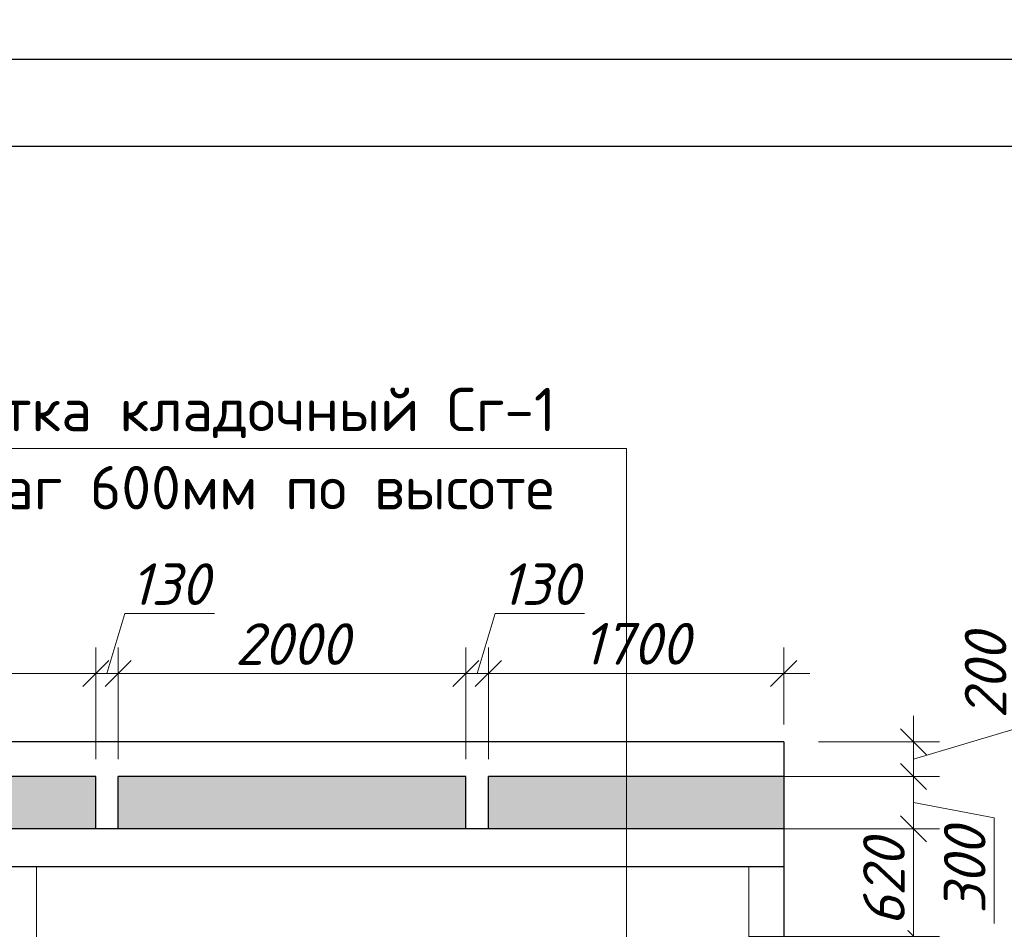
# Model space of a CAD drawing. Header units: millimetres. Extents: x 363306 to 7757304, y 1022887 to 1207196.
# Tile 279 of 656: x 1263857 to 1269524, y 1083667 to 1088906. Entities that reach past the tile are written whole.
import ezdxf

# ---------------------------------------------------------------- set-up
doc = ezdxf.new("R2010")
doc.units = ezdxf.units.MM
doc.linetypes.add('ACAD_ISO10W100', pattern=[18, 12, -3, 0, -3])
doc.layers.add('0 @ 100', color=7, linetype='Continuous')
doc.layers.add('O3SAD', color=1, linetype='Continuous')
doc.layers.add('окна', color=144, linetype='Continuous', lineweight=13)
doc.styles.add('Arial', font='arial.ttf')
doc.styles.add('iso', font='isocpeur.TTF')
doc.styles.get("Standard").update_dxf_attribs({"font": 'isocpeui.ttf'})
doc.styles.add('ГОСТ 2.304', font='isocpeui.ttf')
doc.dimstyles.new('Санжар', dxfattribs={"dimtxt": 240, "dimasz": 200, "dimexe": 200, "dimexo": 200, "dimgap": 50, "dimtad": 1, "dimdec": 0, "dimtxsty": 'Standard', "dimblk": 'OBLIQUE', "dimcen": 2.5, "dimdle": 200, "dimclrd": 152, "dimclre": 152, "dimclrt": 152, "dimadec": 0, "dimazin": 0, "dimtfac": 1, "dimtdec": 0, "dimtmove": 0, "dimatfit": 3, "dimldrblk": 'OBLIQUE', "dimfxl": 0, "dimlwd": 0, "dimlwe": 0, "dimarcsym": 0})

# ---------------------------------------------------------------- blocks, each defined once
blk = doc.blocks.new('_Oblique')
at = {"color": 0, "linetype": 'ByBlock', "lineweight": -2}
blk.add_line((-0.5, -0.5), (0.5, 0.5), dxfattribs=at)
blk = doc.blocks.new('*D849')
at = {"lineweight": 0, "transparency": 16777216}
for p, q in [((1269001.3, 1080796.8), (1269001.3, 1083776.8)), ((1268054.3, 1083626.8), (1269151.3, 1083626.8)), ((1268054.3, 1080946.8), (1269151.3, 1080946.8))]:
    blk.add_line(p, q, dxfattribs=at)
at = {"layer": 'Defpoints', "color": 0, "lineweight": 25, "transparency": 16777216}
for p in [(1267854.3, 1083626.8), (1269001.3, 1083626.8), (1267854.3, 1080946.8)]:
    blk.add_point(p, dxfattribs=at)
at = {"lineweight": 0, "transparency": 16777216, "xscale": 150, "yscale": 150, "zscale": 150}
for p, rotation in [((1269001.3, 1083626.8), 90), ((1269001.3, 1080946.8), 270)]:
    blk.add_blockref('_Oblique', p, dxfattribs=dict(at, rotation=rotation))
at = {"lineweight": 0, "transparency": 16777216, "insert": (1268831.3, 1082286.8), "char_height": 240, "attachment_point": 5, "rotation": 90, "bg_fill": 3, "box_fill_scale": 1.1, "bg_fill_color": 256, "bg_fill_true_color": 13158600, "bg_fill_transparency": 0}
blk.add_mtext('2680', dxfattribs=at)
blk = doc.blocks.new('*D850')
at = {"lineweight": 0, "transparency": 16777216}
for p, q in [((1269001.3, 1083476.8), (1269001.3, 1084396.8)), ((1268154.3, 1084246.8), (1269151.3, 1084246.8)), ((1268054.3, 1083626.8), (1269151.3, 1083626.8))]:
    blk.add_line(p, q, dxfattribs=at)
at = {"layer": 'Defpoints', "color": 0, "lineweight": 25, "transparency": 16777216}
for p in [(1267954.3, 1084246.8), (1269001.3, 1084246.8), (1267854.3, 1083626.8)]:
    blk.add_point(p, dxfattribs=at)
at = {"lineweight": 0, "transparency": 16777216, "xscale": 150, "yscale": 150, "zscale": 150}
for p, rotation in [((1269001.3, 1084246.8), 90), ((1269001.3, 1083626.8), 270)]:
    blk.add_blockref('_Oblique', p, dxfattribs=dict(at, rotation=rotation))
at = {"lineweight": 0, "transparency": 16777216, "insert": (1268831.3, 1083936.8), "char_height": 240, "attachment_point": 5, "rotation": 90, "bg_fill": 3, "box_fill_scale": 1.1, "bg_fill_color": 256, "bg_fill_true_color": 13158600, "bg_fill_transparency": 0}
blk.add_mtext('620', dxfattribs=at)
blk = doc.blocks.new('*D851')
at = {"lineweight": 0, "transparency": 16777216}
for p, q in [((1269001.3, 1084096.8), (1269001.3, 1084696.8)), ((1268154.3, 1084546.8), (1269151.3, 1084546.8)), ((1269001.3, 1084396.8), (1269466.3, 1084310.1)), ((1269466.3, 1084310.1), (1269466.3, 1083700.3)), ((1268154.3, 1084246.8), (1269151.3, 1084246.8))]:
    blk.add_line(p, q, dxfattribs=at)
at = {"layer": 'Defpoints', "color": 0, "lineweight": 25, "transparency": 16777216}
for p in [(1267954.3, 1084546.8), (1269001.3, 1084546.8), (1267954.3, 1084246.8)]:
    blk.add_point(p, dxfattribs=at)
at = {"lineweight": 0, "transparency": 16777216, "xscale": 150, "yscale": 150, "zscale": 150}
for p, rotation in [((1269001.3, 1084546.8), 90), ((1269001.3, 1084246.8), 270)]:
    blk.add_blockref('_Oblique', p, dxfattribs=dict(at, rotation=rotation))
at = {"lineweight": 0, "transparency": 16777216, "insert": (1269296.3, 1084005.2), "char_height": 240, "attachment_point": 5, "rotation": 90, "bg_fill": 3, "box_fill_scale": 1.1, "bg_fill_color": 256, "bg_fill_true_color": 13158600, "bg_fill_transparency": 0}
blk.add_mtext('300', dxfattribs=at)
blk = doc.blocks.new('*D852')
at = {"lineweight": 0, "transparency": 16777216}
for p, q in [((1269586.3, 1084822.3), (1269586.3, 1085432.1)), ((1269001.3, 1084396.8), (1269001.3, 1084896.8)), ((1269001.3, 1084646.8), (1269586.3, 1084822.3)), ((1268454.3, 1084746.8), (1269151.3, 1084746.8)), ((1268154.3, 1084546.8), (1269151.3, 1084546.8))]:
    blk.add_line(p, q, dxfattribs=at)
at = {"layer": 'Defpoints', "color": 0, "lineweight": 25, "transparency": 16777216}
for p in [(1268254.3, 1084746.8), (1269001.3, 1084746.8), (1267954.3, 1084546.8)]:
    blk.add_point(p, dxfattribs=at)
at = {"lineweight": 0, "transparency": 16777216, "xscale": 150, "yscale": 150, "zscale": 150}
for p, rotation in [((1269001.3, 1084746.8), 90), ((1269001.3, 1084546.8), 270)]:
    blk.add_blockref('_Oblique', p, dxfattribs=dict(at, rotation=rotation))
at = {"lineweight": 0, "transparency": 16777216, "insert": (1269416.3, 1085127.2), "char_height": 240, "attachment_point": 5, "rotation": 90, "bg_fill": 3, "box_fill_scale": 1.1, "bg_fill_color": 256, "bg_fill_true_color": 13158600, "bg_fill_transparency": 0}
blk.add_mtext('200', dxfattribs=at)
blk = doc.blocks.new('*D1009')
at = {"lineweight": 0, "transparency": 16777216}
for p, q in [((1262294.3, 1084646.8), (1262294.3, 1085290.2)), ((1264294.3, 1084646.8), (1264294.3, 1085290.2)), ((1262144.3, 1085140.2), (1264444.3, 1085140.2))]:
    blk.add_line(p, q, dxfattribs=at)
at = {"layer": 'Defpoints', "color": 0, "lineweight": 25, "transparency": 16777216}
for p in [(1264294.3, 1085140.2), (1262294.3, 1084546.8, 0), (1264294.3, 1084546.8, 0)]:
    blk.add_point(p, dxfattribs=at)
at = {"lineweight": 0, "transparency": 16777216, "xscale": 150, "yscale": 150, "zscale": 150, "rotation": 180}
blk.add_blockref('_Oblique', (1262294.3, 1085140.2), dxfattribs=at)
at = {"lineweight": 0, "transparency": 16777216, "xscale": 150, "yscale": 150, "zscale": 150}
blk.add_blockref('_Oblique', (1264294.3, 1085140.2), dxfattribs=at)
at = {"lineweight": 30, "transparency": 16777216, "insert": (1263294.3, 1085310.2), "char_height": 240, "attachment_point": 5, "bg_fill": 3, "box_fill_scale": 1.1, "bg_fill_color": 256, "bg_fill_true_color": 13158600, "bg_fill_transparency": 0}
blk.add_mtext('2000', dxfattribs=at)
blk = doc.blocks.new('*D1010')
at = {"lineweight": 0, "transparency": 16777216}
for p, q in [((1264359.3, 1085140.2), (1264462.8, 1085485.2)), ((1264462.8, 1085485.2), (1264978.4, 1085485.2)), ((1264294.3, 1084646.8), (1264294.3, 1085290.2)), ((1264424.3, 1084646.8), (1264424.3, 1085290.2)), ((1264144.3, 1085140.2), (1264574.3, 1085140.2))]:
    blk.add_line(p, q, dxfattribs=at)
at = {"layer": 'Defpoints', "color": 0, "lineweight": 25, "transparency": 16777216}
for p in [(1264424.3, 1085140.2), (1264294.3, 1084546.8, 0), (1264424.3, 1084546.8, 0)]:
    blk.add_point(p, dxfattribs=at)
at = {"lineweight": 0, "transparency": 16777216, "xscale": 150, "yscale": 150, "zscale": 150, "rotation": 180}
blk.add_blockref('_Oblique', (1264294.3, 1085140.2), dxfattribs=at)
at = {"lineweight": 0, "transparency": 16777216, "xscale": 150, "yscale": 150, "zscale": 150}
blk.add_blockref('_Oblique', (1264424.3, 1085140.2), dxfattribs=at)
at = {"lineweight": 30, "transparency": 16777216, "insert": (1264720.6, 1085655.2), "char_height": 240, "attachment_point": 5, "bg_fill": 3, "box_fill_scale": 1.1, "bg_fill_color": 256, "bg_fill_true_color": 13158600, "bg_fill_transparency": 0}
blk.add_mtext('130', dxfattribs=at)
blk = doc.blocks.new('*D1011')
at = {"lineweight": 0, "transparency": 16777216}
for p, q in [((1264424.3, 1084646.8), (1264424.3, 1085290.2)), ((1266424.3, 1084646.8), (1266424.3, 1085290.2)), ((1264274.3, 1085140.2), (1266574.3, 1085140.2))]:
    blk.add_line(p, q, dxfattribs=at)
at = {"layer": 'Defpoints', "color": 0, "lineweight": 25, "transparency": 16777216}
for p in [(1266424.3, 1085140.2), (1264424.3, 1084546.8, 0), (1266424.3, 1084546.8, 0)]:
    blk.add_point(p, dxfattribs=at)
at = {"lineweight": 0, "transparency": 16777216, "xscale": 150, "yscale": 150, "zscale": 150, "rotation": 180}
blk.add_blockref('_Oblique', (1264424.3, 1085140.2), dxfattribs=at)
at = {"lineweight": 0, "transparency": 16777216, "xscale": 150, "yscale": 150, "zscale": 150}
blk.add_blockref('_Oblique', (1266424.3, 1085140.2), dxfattribs=at)
at = {"lineweight": 30, "transparency": 16777216, "insert": (1265424.3, 1085310.2), "char_height": 240, "attachment_point": 5, "bg_fill": 3, "box_fill_scale": 1.1, "bg_fill_color": 256, "bg_fill_true_color": 13158600, "bg_fill_transparency": 0}
blk.add_mtext('2000', dxfattribs=at)
blk = doc.blocks.new('*D1012')
at = {"lineweight": 0, "transparency": 16777216}
for p, q in [((1266489.3, 1085140.2), (1266592.8, 1085485.2)), ((1266592.8, 1085485.2), (1267108.4, 1085485.2)), ((1266424.3, 1084646.8), (1266424.3, 1085290.2)), ((1266554.3, 1084646.8), (1266554.3, 1085290.2)), ((1266274.3, 1085140.2), (1266704.3, 1085140.2))]:
    blk.add_line(p, q, dxfattribs=at)
at = {"layer": 'Defpoints', "color": 0, "lineweight": 25, "transparency": 16777216}
for p in [(1266554.3, 1085140.2), (1266424.3, 1084546.8, 0), (1266554.3, 1084546.8, 0)]:
    blk.add_point(p, dxfattribs=at)
at = {"lineweight": 0, "transparency": 16777216, "xscale": 150, "yscale": 150, "zscale": 150, "rotation": 180}
blk.add_blockref('_Oblique', (1266424.3, 1085140.2), dxfattribs=at)
at = {"lineweight": 0, "transparency": 16777216, "xscale": 150, "yscale": 150, "zscale": 150}
blk.add_blockref('_Oblique', (1266554.3, 1085140.2), dxfattribs=at)
at = {"lineweight": 30, "transparency": 16777216, "insert": (1266850.6, 1085655.2), "char_height": 240, "attachment_point": 5, "bg_fill": 3, "box_fill_scale": 1.1, "bg_fill_color": 256, "bg_fill_true_color": 13158600, "bg_fill_transparency": 0}
blk.add_mtext('130', dxfattribs=at)
blk = doc.blocks.new('*D1013')
at = {"lineweight": 0, "transparency": 16777216}
for p, q in [((1266554.3, 1084646.8), (1266554.3, 1085290.2)), ((1268254.3, 1084846.8), (1268254.3, 1085290.2)), ((1266404.3, 1085140.2), (1268404.3, 1085140.2))]:
    blk.add_line(p, q, dxfattribs=at)
at = {"layer": 'Defpoints', "color": 0, "lineweight": 25, "transparency": 16777216}
for p in [(1268254.3, 1085140.2), (1268254.3, 1084746.8, 0), (1266554.3, 1084546.8, 0)]:
    blk.add_point(p, dxfattribs=at)
at = {"lineweight": 0, "transparency": 16777216, "xscale": 150, "yscale": 150, "zscale": 150, "rotation": 180}
blk.add_blockref('_Oblique', (1266554.3, 1085140.2), dxfattribs=at)
at = {"lineweight": 0, "transparency": 16777216, "xscale": 150, "yscale": 150, "zscale": 150}
blk.add_blockref('_Oblique', (1268254.3, 1085140.2), dxfattribs=at)
at = {"lineweight": 30, "transparency": 16777216, "insert": (1267404.3, 1085311.8), "char_height": 240, "attachment_point": 5, "bg_fill": 3, "box_fill_scale": 1.1, "bg_fill_color": 256, "bg_fill_true_color": 13158600, "bg_fill_transparency": 0}
blk.add_mtext('1700', dxfattribs=at)

msp = doc.modelspace()

# ---------------------------------------------------------------- hatches: boundary and pattern name
at = {"layer": 'окна', "lineweight": 0, "true_color": 0xcd6928}
h = msp.add_hatch(dxfattribs=at)
h.set_pattern_fill('AR-B816C', color=32)
h.set_pattern_definition([(0, (138115.57, -66118.02), (203.2, 203.2), [396.875, -9.525]), (0, (137912.37, -66108.5), (203.2, 203.2), [396.875, -9.525]), (90, (138115.57, -66118.02), (-203.2, 203.2), [-212.725, 193.675]), (90, (138106.04, -66118.02), (-203.2, 203.2), [-212.725, 193.675])])
h.paths.add_polyline_path([(1243254.271, 1084546.756), (1241554.271, 1084546.756), (1241554.271, 1084246.756), (1243254.271, 1084246.756)])
h.paths.add_polyline_path([(1245384.271, 1084546.756), (1243384.271, 1084546.756), (1243384.271, 1084246.756), (1245384.271, 1084246.756)])
h.paths.add_polyline_path([(1247514.271, 1084546.756), (1245514.271, 1084546.756), (1245514.271, 1084246.756), (1247514.271, 1084246.756)])
h.paths.add_polyline_path([(1249644.271, 1084546.756), (1247644.271, 1084546.756), (1247644.271, 1084246.756), (1249644.271, 1084246.756)])
h.paths.add_polyline_path([(1251774.271, 1084546.756), (1249774.271, 1084546.756), (1249774.271, 1084246.756), (1251774.271, 1084246.756)])
h.paths.add_polyline_path([(1253774.271, 1084546.756), (1251904.271, 1084546.756), (1251904.271, 1084246.756), (1253774.271, 1084246.756)])
h.paths.add_polyline_path([(1255904.271, 1084546.756), (1253904.271, 1084546.756), (1253904.271, 1084246.756), (1255904.271, 1084246.756)])
h.paths.add_polyline_path([(1257904.271, 1084546.756), (1256034.271, 1084546.756), (1256034.271, 1084246.756), (1257904.271, 1084246.756)])
h.paths.add_polyline_path([(1260034.271, 1084546.756), (1258034.271, 1084546.756), (1258034.271, 1084246.756), (1260034.271, 1084246.756)])
h.paths.add_polyline_path([(1262164.271, 1084546.756), (1260164.271, 1084546.756), (1260164.271, 1084246.756), (1262164.271, 1084246.756)])
h.paths.add_polyline_path([(1264294.271, 1084546.756), (1262294.271, 1084546.756), (1262294.271, 1084246.756), (1264294.271, 1084246.756)])
h.paths.add_polyline_path([(1266424.271, 1084546.756), (1264424.271, 1084546.756), (1264424.271, 1084246.756), (1266424.271, 1084246.756)])
h.paths.add_polyline_path([(1268254.271, 1084546.756), (1266554.271, 1084546.756), (1266554.271, 1084246.756), (1268254.271, 1084246.756)])

# ---------------------------------------------------------------- linework, layer by layer
at = {"lineweight": 30, "ltscale": 100}
for p, q in [((1268254.271, 1084746.756, 0), (1241554.271, 1084746.756, 0)), ((1268254.271, 1084746.756, 0), (1268254.271, 1074426.756, 0)), ((1264294.271, 1084546.756, 0), (1262294.271, 1084546.756, 0)), ((1266424.271, 1084546.756, 0), (1264424.271, 1084546.756, 0)), ((1268254.271, 1084546.756, 0), (1266554.271, 1084546.756, 0)), ((1268254.271, 1084246.756, 0), (1241554.271, 1084246.756, 0)), ((1268254.271, 1084026.756, 0), (1241554.271, 1084026.756, 0))]:
    msp.add_line(p, q, dxfattribs=at)
at = {"color": 18, "lineweight": 30, "true_color": 0x000000}
for p, q in [((1264294.271, 1084246.756, 0), (1264294.271, 1084546.756, 0)), ((1264424.271, 1084246.756, 0), (1264424.271, 1084546.756, 0)), ((1266424.271, 1084246.756, 0), (1266424.271, 1084546.756, 0)), ((1266554.271, 1084246.756, 0), (1266554.271, 1084546.756, 0))]:
    msp.add_line(p, q, dxfattribs=at)
at = {"color": 1, "linetype": 'ACAD_ISO10W100', "lineweight": 9, "ltscale": 50}
for p, q in [((1263954.271, 1084026.756, 0), (1263954.271, 1072631.741, 0)), ((1268054.271, 1084026.756, 0), (1268054.271, 1072631.741, 0))]:
    msp.add_line(p, q, dxfattribs=at)
at = {"color": 1, "lineweight": 0, "ltscale": 100, "elevation": 0}
msp.add_lwpolyline([(1267349.246, 1086435.882), (1263243.754, 1086435.882)], dxfattribs=at)

# ---------------------------------------------------------------- texts
at = {"color": 116, "lineweight": 0, "true_color": 0x136734, "insert": (883892.483, 1087785.858), "char_height": 500, "width": 18765.00851, "attachment_point": 1, "style": 'Arial'}
msp.add_mtext('\\pi1602.2;{\\fISOCPEUR|b0|i1|c204|p34;\\L\\C256;\\c0;План ленточного фундамента для перегородки }', dxfattribs=at)
at = {"lineweight": 0, "ltscale": 100, "insert": (1263418.754, 1086785.882, 0), "char_height": 250, "width": 3625, "attachment_point": 1}
msp.add_mtext('\\fISOCPEUR|b0|i0|c0|p34;\\W1.0000000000;\\T1.0000000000;\\o\\lСетка кладочный Сг-1 ', dxfattribs=at)
at = {"layer": '0 @ 100', "color": 7, "insert": (761996.908, 1075986.433), "char_height": 318.940213, "width": 19697.5359, "attachment_point": 4, "style": 'ГОСТ 2.304'}
msp.add_mtext('\\pi5457.36288;{\\fISOCPEUR|b1|i1|c204|p34;Характеристика участка строительства:\\P\\pi0;\\P}Расчетная зимняя температура воздух 15 °С.\\PСкоростной напор ветра   - 38кг/м2.\\PВес снегового покрова    - 50кг/м2.\\PКлассификация зданий по функциональной пожарной опасности - Ф 4.1 \\PКоэффициент надежности по назначению - 0.95\\P\\P^IПроектом разработано подъёмник для мало мобильных граждан населения грузоподъемностью 250 кг. скоростью 0,25 см/с. Двери шахт подъёмника противопожарные с пределом огнестойкости El 30. Подъёмники оборудованы кабинами габаритами 1500х1500 мм, ширина дверей кабины обеспечивает проезд инвалидной коляски. Для экстренных случаев подъёмник оснащен дополнительным аккумулятором и механическим спуском для безопасного спуска пассажира в нулевую отметку. Так же в дверях подъёмника установлены замки датчики которые открываются с ключевыми картами, чтобы открыть двери подъёмника.\\P^IС внешней и внутренней стороны наружных стен предусмотрено обшивка из аквапанелей толщиной 12,5мм с утеплением из минераловатной ваты на кварцевой основе, А =0,040 Вт/мС, толщиной 100мм. (по теплотехническому расчету). Наружная отделка из органическое стекло.\\P^IПодрядчик обязан предоставить заказчику сертификаты соответствия и пожарной безопасности на фасадную систему и все применяемые в данной системе материалы и изделия.\\PКонструкции, изделия и материалы применены по действующим стандартам, ТУ, сертификатам. На путях эвакуации используются отделочные материалы, соответствующие требованиям п. 5.25 ШНК 2.01.02-04.\\PОтделка стен с внутренней стороны окраска водоэмульсионными красками светлых тонов. Во внутренней и наружной отделке использованы современные отделочные материалы используемые на территории Республики Узбекистан.\\P^IКрыша - скатная из металлических профилированных листов с полимерными покрытиями с обеих сторон толщ.0,55мм по металлическим конструкциям.\\P^IПо периметру наружных стен устраивается бетонная отмостка. Бетон кл.В 7,5 шириной 1000 мм, толщиной 50 мм по гравийному основанию толщиной 100 мм -150 мм.\\P^IВсе строительно-монтажные работы вести согласно указаний соответствующих строительных норм и проекта производства работ (П.П.Р.) на основании ШНК 3.01.01 - 03 и КМК 3.01.02 - 00.', dxfattribs=at)

# ---------------------------------------------------------------- next in the draw order: dimensions: what is measured, and where the dimension line sits
at = {"color": 18, "lineweight": 30, "true_color": 0x000000}
dim = msp.add_linear_dim(base=(1264294.271, 1085140.208, 0), p1=(1262294.271, 1084546.756, 0), p2=(1264294.271, 1084546.756, 0), dimstyle='Санжар', override={"dimasz": 150, "dimexe": 150, "dimexo": 100, "dimdle": 150, "dimclrd": 256, "dimclre": 256, "dimclrt": 256, "dimtmove": 1, "dimfxl": 0.18, "dimtfill": 1, "dimarcsym": 2}, dxfattribs=at)
dim.commit()
dim.dimension.update_dxf_attribs({"geometry": '*D1009', "text_midpoint": (1263294.271, 1085310.208, 0)})
at = {"color": 18, "lineweight": 0, "true_color": 0x000000}
dim = msp.add_linear_dim(base=(1269001.306, 1083626.756, 0), p1=(1267854.271, 1080946.756, 0), p2=(1267854.271, 1083626.756, 0), angle=90, dimstyle='Санжар', override={"dimasz": 150, "dimexe": 150, "dimdle": 150, "dimclrd": 256, "dimclre": 256, "dimclrt": 256, "dimtmove": 1, "dimfxl": 0.18, "dimtfill": 1, "dimarcsym": 2}, dxfattribs=at)
dim.commit()
dim.dimension.update_dxf_attribs({"geometry": '*D849', "text_midpoint": (1268831.306, 1082286.756, 0)})

# ---------------------------------------------------------------- next in the draw order: dimensions: what is measured, and where the dimension line sits
at = {"color": 18, "lineweight": 30, "true_color": 0x000000}
dim = msp.add_linear_dim(base=(1264424.271, 1085140.208, 0), p1=(1264294.271, 1084546.756, 0), p2=(1264424.271, 1084546.756, 0), dimstyle='Санжар', override={"dimasz": 150, "dimexe": 150, "dimexo": 100, "dimdle": 150, "dimclrd": 256, "dimclre": 256, "dimclrt": 256, "dimtmove": 1, "dimfxl": 0.18, "dimtfill": 1, "dimarcsym": 2}, dxfattribs=at)
dim.commit()
dim.dimension.update_dxf_attribs({"geometry": '*D1010', "text_midpoint": (1264512.771, 1085655.208, 0)})
at = {"color": 18, "lineweight": 0, "true_color": 0x000000}
dim = msp.add_linear_dim(base=(1269001.306, 1084246.756, 0), p1=(1267854.271, 1083626.756, 0), p2=(1267954.271, 1084246.756, 0), angle=90, dimstyle='Санжар', override={"dimasz": 150, "dimexe": 150, "dimdle": 150, "dimclrd": 256, "dimclre": 256, "dimclrt": 256, "dimtmove": 1, "dimfxl": 0.18, "dimtfill": 1, "dimarcsym": 2}, dxfattribs=at)
dim.commit()
dim.dimension.update_dxf_attribs({"geometry": '*D850', "text_midpoint": (1268831.306, 1083936.756, 0)})

# ---------------------------------------------------------------- next in the draw order: texts
at = {"lineweight": 0, "ltscale": 100, "insert": (1263545.458, 1086335.882, 0), "char_height": 250, "width": 3525, "attachment_point": 1}
msp.add_mtext('\\fISOCPEUR|b0|i0|c0|p34;\\W1.0000000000;\\T1.0000000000;\\o\\lшаг 600мм по высоте', dxfattribs=at)

# ---------------------------------------------------------------- next in the draw order: dimensions: what is measured, and where the dimension line sits
at = {"color": 18, "lineweight": 30, "true_color": 0x000000}
dim = msp.add_linear_dim(base=(1266424.271, 1085140.208, 0), p1=(1264424.271, 1084546.756, 0), p2=(1266424.271, 1084546.756, 0), dimstyle='Санжар', override={"dimasz": 150, "dimexe": 150, "dimexo": 100, "dimdle": 150, "dimclrd": 256, "dimclre": 256, "dimclrt": 256, "dimtmove": 1, "dimfxl": 0.18, "dimtfill": 1, "dimarcsym": 2}, dxfattribs=at)
dim.commit()
dim.dimension.update_dxf_attribs({"geometry": '*D1011', "text_midpoint": (1265424.271, 1085310.208, 0)})
at = {"color": 18, "lineweight": 0, "true_color": 0x000000}
dim = msp.add_linear_dim(base=(1269001.306, 1084546.756, 0), p1=(1267954.271, 1084246.756, 0), p2=(1267954.271, 1084546.756, 0), angle=90, dimstyle='Санжар', override={"dimasz": 150, "dimexe": 150, "dimdle": 150, "dimclrd": 256, "dimclre": 256, "dimclrt": 256, "dimtmove": 1, "dimfxl": 0.18, "dimtfill": 1, "dimarcsym": 2}, dxfattribs=at)
dim.commit()
dim.dimension.update_dxf_attribs({"geometry": '*D851', "text_midpoint": (1269466.306, 1084260.115, 0), "dimtype": 160})

# ---------------------------------------------------------------- next in the draw order: dimensions: what is measured, and where the dimension line sits
at = {"color": 18, "lineweight": 30, "true_color": 0x000000}
dim = msp.add_linear_dim(base=(1266554.271, 1085140.208, 0), p1=(1266424.271, 1084546.756, 0), p2=(1266554.271, 1084546.756, 0), dimstyle='Санжар', override={"dimasz": 150, "dimexe": 150, "dimexo": 100, "dimdle": 150, "dimclrd": 256, "dimclre": 256, "dimclrt": 256, "dimtmove": 1, "dimfxl": 0.18, "dimtfill": 1, "dimarcsym": 2}, dxfattribs=at)
dim.commit()
dim.dimension.update_dxf_attribs({"geometry": '*D1012', "text_midpoint": (1266642.771, 1085655.208, 0)})
at = {"color": 18, "lineweight": 0, "true_color": 0x000000}
dim = msp.add_linear_dim(base=(1269001.306, 1084746.756, 0), p1=(1267954.271, 1084546.756, 0), p2=(1268254.271, 1084746.756, 0), angle=90, dimstyle='Санжар', override={"dimasz": 150, "dimexe": 150, "dimdle": 150, "dimclrd": 256, "dimclre": 256, "dimclrt": 256, "dimtmove": 1, "dimfxl": 0.18, "dimtfill": 1, "dimarcsym": 2}, dxfattribs=at)
dim.commit()
dim.dimension.update_dxf_attribs({"geometry": '*D852', "text_midpoint": (1269416.306, 1084872.256, 0)})

# ---------------------------------------------------------------- next in the draw order: dimensions: what is measured, and where the dimension line sits
at = {"color": 18, "lineweight": 30, "true_color": 0x000000}
dim = msp.add_linear_dim(base=(1268254.271, 1085140.208, 0), p1=(1266554.271, 1084546.756, 0), p2=(1268254.271, 1084746.756, 0), dimstyle='Санжар', override={"dimasz": 150, "dimexe": 150, "dimexo": 100, "dimdle": 150, "dimclrd": 256, "dimclre": 256, "dimclrt": 256, "dimtmove": 1, "dimfxl": 0.18, "dimtfill": 1, "dimarcsym": 2}, dxfattribs=at)
dim.commit()
dim.dimension.update_dxf_attribs({"geometry": '*D1013', "text_midpoint": (1267404.271, 1085311.753, 0)})

# ---------------------------------------------------------------- next in the draw order: linework, layer by layer
at = {"lineweight": 30}
msp.add_lwpolyline([(1237706.348, 1088178.072), (1277206.348, 1088178.072), (1277206.348, 1059478.072), (1237706.348, 1059478.072)], close=True, dxfattribs=at)
at = {"color": 1, "lineweight": 0, "ltscale": 100, "elevation": 0}
msp.add_lwpolyline([(1267349.246, 1075026.756), (1267349.246, 1086435.882)], dxfattribs=at)
at = {"layer": 'O3SAD', "color": 1}
msp.add_lwpolyline([(1235706.348, 1088678.072), (1277706.348, 1088678.072), (1277706.348, 1058978.072), (1235706.348, 1058978.072)], close=True, dxfattribs=at)

# ---------------------------------------------------------------- next in the draw order: texts
at = {"lineweight": 9, "char_height": 400, "width": 9717.00309, "attachment_point": 1, "style": 'iso'}
for insert in [(1134531.899, 1087474.922, 0), (1179462.79, 1087508.085, 0), (1224462.79, 1087508.085, 0)]:
    msp.add_mtext('\\pi1764.372;Примерных вид для\\P\\pi488.236;стена монтажа (Газоблок)', dxfattribs=dict(at, insert=insert))

doc.saveas('drawing.dxf')
